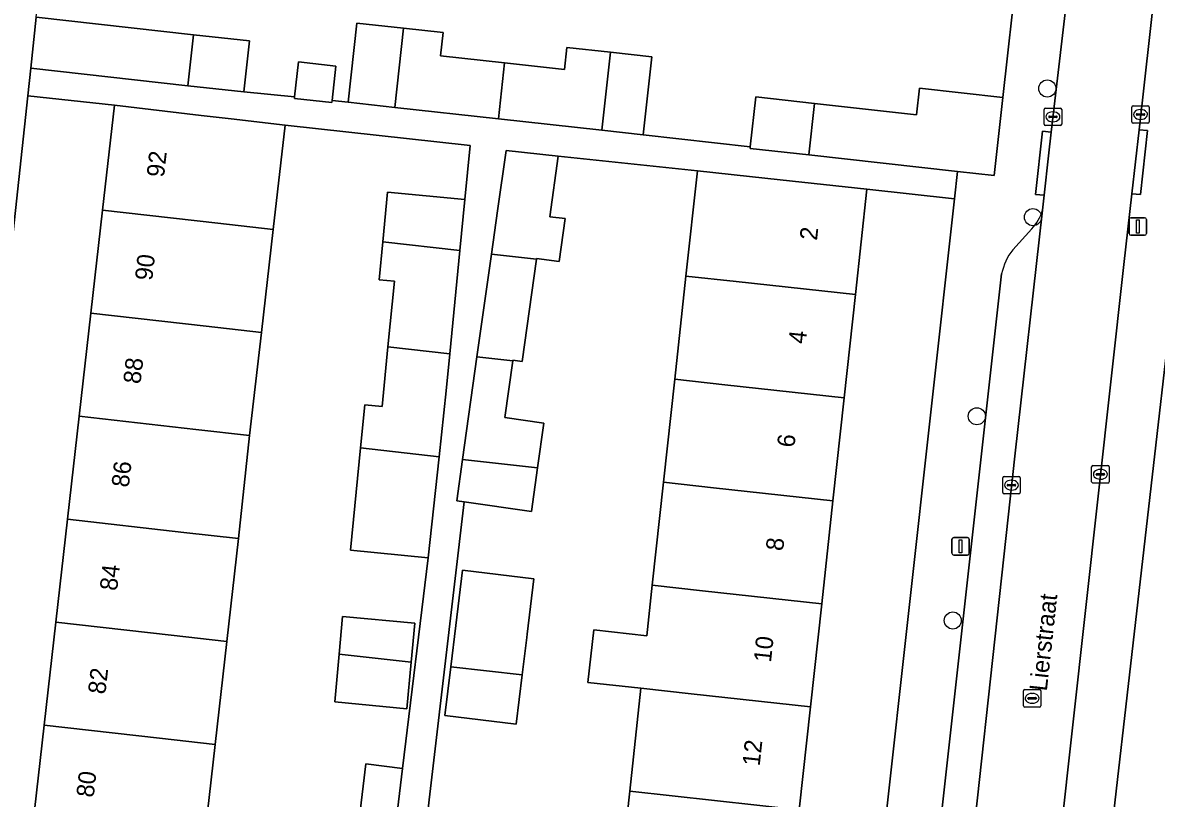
# Model space of a CAD drawing. Extents: x 161928 to 163071, y 386474 to 387428.
# Drawn here: x 162725 to 162789.9, y 387277.1 to 387321.4 of the extents above; entities that cross this region are included whole.
import ezdxf

# ---------------------------------------------------------------- set-up
doc = ezdxf.new("R2010")
doc.units = 0
for name, color, linetype in [('IMGEO_Boom', 7, 'Continuous'), ('IMGEO_Erf', 7, 'Continuous'), ('IMGEO_Kolk', 7, 'Continuous'), ('IMGEO_Lichtmast', 7, 'Continuous'), ('IMGEO_Openbare_ruimte_label', 7, 'Continuous'), ('IMGEO_Pand', 7, 'Continuous'), ('IMGEO_Pand_nummerreeks', 7, 'Continuous'), ('IMGEO_Parkeervlak_open', 7, 'Continuous'), ('IMGEO_Rijbaan_lokaal_open', 7, 'Continuous'), ('IMGEO_Rioolput', 7, 'Continuous'), ('IMGEO_Voetpad_open', 7, 'Continuous')]:
    doc.layers.add(name, color=color, linetype=linetype)

msp = doc.modelspace()

# ---------------------------------------------------------------- linework, layer by layer
at = {"layer": 'IMGEO_Boom'}
for centre in [(162783.639, 387317.682), (162782.816, 387310.318), (162779.61, 387298.927), (162778.232, 387287.244)]:
    msp.add_circle(centre, 0.489, dxfattribs=at)
at = {"layer": 'IMGEO_Erf'}
for points in [[(162725.81, 387321.756), (162734.796, 387320.755), (162738.004, 387320.398), (162737.68, 387317.485), (162740.587, 387317.197), (162740.81, 387319.198), (162742.948, 387318.96), (162742.729, 387316.985), (162743.647, 387316.894), (162744.147, 387321.425), (162746.82, 387321.13), (162749.077, 387320.881), (162748.93, 387319.553), (162752.595, 387319.149), (162756.019, 387318.771), (162756.158, 387320.026), (162758.653, 387319.751), (162761.014, 387319.49), (162760.522, 387315.032), (162766.647, 387314.349), (162766.964, 387317.197), (162770.316, 387316.823), (162776.154, 387316.173), (162776.324, 387317.702), (162781.102, 387317.17), (162782.727, 387331.836)], [(162725.589, 387275.363), (162726.257, 387281.255), (162726.925, 387287.148), (162727.593, 387293.04), (162728.261, 387298.932), (162728.929, 387304.824), (162729.597, 387310.716), (162730.278, 387316.72), (162725.322, 387317.257), (162722.728, 387293.328), (162721.293, 387282.428), (162718.518, 387257.565)], [(162744.296, 387276.002), (162744.664, 387279.038), (162746.758, 387278.784), (162748.226, 387290.838), (162743.787, 387291.272), (162744.359, 387297.114), (162744.601, 387299.588), (162745.591, 387299.491), (162745.925, 387302.905), (162746.292, 387306.649), (162745.413, 387306.735), (162745.625, 387308.905), (162745.904, 387311.758), (162750.324, 387311.326), (162750.627, 387314.424), (162740.042, 387315.587), (162739.358, 387309.611), (162738.683, 387303.72), (162738.008, 387297.829), (162737.376, 387291.933), (162736.708, 387286.041), (162736.04, 387280.148), (162735.372, 387274.256)], [(162759.111, 387271.571), (162759.755, 387277.476), (162760.397, 387283.372), (162757.361, 387283.706), (162757.691, 387286.705), (162760.724, 387286.372), (162761.04, 387289.267), (162761.682, 387295.162), (162762.324, 387301.057), (162762.967, 387306.952), (162763.622, 387312.967), (162755.666, 387313.817), (162755.177, 387310.346), (162756.061, 387310.246), (162755.715, 387307.781), (162754.423, 387307.963), (162754.417, 387307.915), (162753.593, 387302.054), (162753.062, 387302.129), (162753.058, 387302.101), (162752.602, 387298.856), (162754.848, 387298.541), (162754.487, 387295.973), (162754.138, 387293.485), (162750.285, 387294.026), (162745.715, 387255.06)]]:
    msp.add_lwpolyline(points, dxfattribs=at)
for points in [[(162778.327, 387311.368), (162773.32, 387311.922), (162772.662, 387305.885), (162772.019, 387299.99), (162771.376, 387294.095), (162770.733, 387288.2), (162770.091, 387282.305), (162769.448, 387276.409), (162768.805, 387270.514), (162768.162, 387264.619), (162767.519, 387258.724), (162766.861, 387252.688), (162771.759, 387252.061)], [(162793.526, 387285.575), (162794.204, 387291.466), (162794.881, 387297.357), (162795.558, 387303.248), (162796.258, 387309.342), (162791.289, 387309.911), (162784.486, 387250.536), (162789.438, 387250), (162790.141, 387256.119), (162790.818, 387262.01), (162791.495, 387267.901), (162792.172, 387273.792), (162792.849, 387279.684)], [(162753.265, 387281.31), (162749.176, 387281.807), (162749.515, 387284.598), (162749.802, 387286.961), (162750.186, 387290.126), (162754.276, 387289.629), (162753.891, 387286.464), (162753.869, 387286.279), (162753.608, 387284.137)], [(162743.331, 387287.469), (162747.462, 387287.085), (162747.254, 387284.852), (162747.008, 387282.199), (162742.876, 387282.583), (162743.13, 387285.317)]]:
    msp.add_lwpolyline(points, close=True, dxfattribs=at)
at = {"layer": 'IMGEO_Kolk'}
for p, q in [((162788.546, 387316.693), (162789.398, 387316.693)), ((162783.46, 387315.635), (162783.46, 387316.487)), ((162783.535, 387316.561), (162784.387, 387316.561)), ((162783.719, 387316.055), (162783.719, 387316.067)), ((162783.762, 387316.104), (162784.16, 387316.104)), ((162783.948, 387316.341), (162783.973, 387316.341)), ((162784.203, 387316.067), (162784.203, 387316.055)), ((162784.461, 387316.487), (162784.461, 387315.635)), ((162788.471, 387315.767), (162788.471, 387316.619)), ((162788.73, 387316.187), (162788.73, 387316.199)), ((162789.168, 387316.15), (162788.77, 387316.15)), ((162788.773, 387316.236), (162789.171, 387316.236)), ((162788.959, 387316.473), (162788.984, 387316.473)), ((162789.214, 387316.199), (162789.214, 387316.187)), ((162789.472, 387316.619), (162789.472, 387315.767)), ((162784.387, 387315.561), (162783.535, 387315.561)), ((162784.157, 387316.018), (162783.759, 387316.018)), ((162783.971, 387315.781), (162783.946, 387315.781)), ((162789.398, 387315.693), (162788.546, 387315.693)), ((162788.982, 387315.913), (162788.957, 387315.913)), ((162786.175, 387295.183), (162786.175, 387296.035)), ((162786.25, 387296.109), (162787.102, 387296.109)), ((162787.176, 387296.035), (162787.176, 387295.183)), ((162781.088, 387294.563), (162781.088, 387295.415)), ((162781.163, 387295.489), (162782.015, 387295.489)), ((162782.089, 387295.415), (162782.089, 387294.563)), ((162786.434, 387295.603), (162786.434, 387295.615)), ((162786.872, 387295.566), (162786.474, 387295.566)), ((162786.477, 387295.652), (162786.875, 387295.652)), ((162786.686, 387295.329), (162786.661, 387295.329)), ((162786.663, 387295.889), (162786.688, 387295.889)), ((162786.918, 387295.615), (162786.918, 387295.603)), ((162781.347, 387294.983), (162781.347, 387294.995)), ((162781.785, 387294.946), (162781.387, 387294.946)), ((162781.39, 387295.032), (162781.788, 387295.032)), ((162781.599, 387294.709), (162781.574, 387294.709)), ((162781.576, 387295.269), (162781.601, 387295.269)), ((162781.831, 387294.995), (162781.831, 387294.983)), ((162787.102, 387295.109), (162786.25, 387295.109)), ((162782.015, 387294.489), (162781.163, 387294.489))]:
    msp.add_line(p, q, dxfattribs=at)
for points in [[(162788.546, 387316.693), (162789.398, 387316.693)], [(162783.46, 387315.635), (162783.46, 387316.487)], [(162783.535, 387316.561), (162784.387, 387316.561)], [(162784.461, 387316.487), (162784.461, 387315.635)], [(162788.471, 387315.767), (162788.471, 387316.619)], [(162789.472, 387316.619), (162789.472, 387315.767)], [(162784.387, 387315.561), (162783.535, 387315.561)], [(162789.398, 387315.693), (162788.546, 387315.693)], [(162786.175, 387295.183), (162786.175, 387296.035)], [(162786.25, 387296.109), (162787.102, 387296.109)], [(162787.176, 387296.035), (162787.176, 387295.183)], [(162781.088, 387294.563), (162781.088, 387295.415)], [(162781.163, 387295.489), (162782.015, 387295.489)], [(162782.089, 387295.415), (162782.089, 387294.563)], [(162787.102, 387295.109), (162786.25, 387295.109)], [(162782.015, 387294.489), (162781.163, 387294.489)]]:
    msp.add_lwpolyline(points, dxfattribs=at)
for centre, radius, start, end in [((162788.548, 387316.617), 0.0765, 91.55205, 178.44795), ((162788.548, 387316.617), 0.0765, 91.55205, 178.44795), ((162789.396, 387316.617), 0.0765, 1.55205, 88.44795), ((162789.396, 387316.617), 0.0765, 1.55205, 88.44795), ((162783.537, 387316.485), 0.0765, 91.55205, 178.44795), ((162783.537, 387316.485), 0.0765, 91.55205, 178.44795), ((162783.759, 387316.064), 0.0403, 85.87752, 175.75265), ((162783.756, 387316.054), 0.0366, 178.93798, 274.71019), ((162784.16, 387316.061), 0.043, 264.86636, 352.45326), ((162784.164, 387316.066), 0.0386, 1.73085, 96.63898), ((162784.385, 387316.485), 0.0765, 1.55205, 88.44795), ((162784.385, 387316.485), 0.0765, 1.55205, 88.44795), ((162788.77, 387316.196), 0.0403, 85.87752, 175.75265), ((162788.767, 387316.186), 0.0366, 178.93798, 274.71019), ((162789.171, 387316.193), 0.043, 264.86636, 352.45326), ((162789.175, 387316.198), 0.0386, 1.73085, 96.63898), ((162783.537, 387315.637), 0.0765, 181.55205, 268.44795), ((162783.537, 387315.637), 0.0765, 181.55205, 268.44795), ((162784.385, 387315.637), 0.0765, 271.55205, 358.44795), ((162784.385, 387315.637), 0.0765, 271.55205, 358.44795), ((162788.548, 387315.769), 0.0765, 181.55205, 268.44795), ((162788.548, 387315.769), 0.0765, 181.55205, 268.44795), ((162789.396, 387315.769), 0.0765, 271.55205, 358.44795), ((162789.396, 387315.769), 0.0765, 271.55205, 358.44795), ((162786.252, 387296.033), 0.0765, 91.55205, 178.44795), ((162786.252, 387296.033), 0.0765, 91.55205, 178.44795), ((162787.1, 387296.033), 0.0765, 1.55205, 88.44795), ((162787.1, 387296.033), 0.0765, 1.55205, 88.44795), ((162781.165, 387295.413), 0.0765, 91.55205, 178.44795), ((162781.165, 387295.413), 0.0765, 91.55205, 178.44795), ((162782.013, 387295.413), 0.0765, 1.55205, 88.44795), ((162782.013, 387295.413), 0.0765, 1.55205, 88.44795), ((162786.474, 387295.612), 0.0403, 85.87752, 175.75265), ((162786.471, 387295.602), 0.0366, 178.93798, 274.71019), ((162786.875, 387295.609), 0.043, 264.86636, 352.45326), ((162786.879, 387295.614), 0.0386, 1.73085, 96.63898), ((162781.387, 387294.992), 0.0403, 85.87752, 175.75265), ((162781.384, 387294.982), 0.0366, 178.93798, 274.71019), ((162781.788, 387294.989), 0.043, 264.86636, 352.45326), ((162781.792, 387294.994), 0.0386, 1.73085, 96.63898), ((162786.252, 387295.185), 0.0765, 181.55205, 268.44795), ((162786.252, 387295.185), 0.0765, 181.55205, 268.44795), ((162787.1, 387295.185), 0.0765, 271.55205, 358.44795), ((162787.1, 387295.185), 0.0765, 271.55205, 358.44795), ((162781.165, 387294.565), 0.0765, 181.55205, 268.44795), ((162781.165, 387294.565), 0.0765, 181.55205, 268.44795), ((162782.013, 387294.565), 0.0765, 271.55205, 358.44795), ((162782.013, 387294.565), 0.0765, 271.55205, 358.44795)]:
    msp.add_arc(centre, radius, start, end, dxfattribs=at)
for centre, major_axis, ratio, start_param, end_param in [((162783.947, 387316.061), (-0.387, 0.002), 0.722429, 4.712389, 7.853982), ((162783.972, 387316.061), (-0.39, 0.002), 0.717154, 1.570796, 4.712389), ((162788.958, 387316.193), (-0.387, 0.002), 0.722429, 4.712389, 7.853982), ((162788.983, 387316.193), (-0.39, 0.002), 0.717154, 1.570796, 4.712389), ((162786.662, 387295.609), (-0.387, 0.002), 0.722429, 4.712389, 7.853982), ((162786.687, 387295.609), (-0.39, 0.002), 0.717154, 1.570796, 4.712389), ((162781.575, 387294.989), (-0.387, 0.002), 0.722429, 4.712389, 7.853982), ((162781.6, 387294.989), (-0.39, 0.002), 0.717154, 1.570796, 4.712389)]:
    msp.add_ellipse(centre, major_axis=major_axis, ratio=ratio, start_param=start_param, end_param=end_param, dxfattribs=at)
at = {"layer": 'IMGEO_Lichtmast'}
for p, q in [((162788.415, 387310.287), (162789.205, 387310.287)), ((162789.205, 387310.287), (162788.415, 387310.287)), ((162788.315, 387309.387), (162788.315, 387310.187)), ((162788.315, 387310.187), (162788.315, 387309.387)), ((162789.305, 387310.187), (162789.305, 387309.387)), ((162789.305, 387309.387), (162789.305, 387310.187)), ((162789.205, 387309.287), (162788.415, 387309.287)), ((162788.415, 387309.287), (162789.205, 387309.287)), ((162778.183, 387291.088), (162778.183, 387291.888)), ((162778.183, 387291.888), (162778.183, 387291.088)), ((162778.283, 387291.988), (162779.073, 387291.988)), ((162779.073, 387291.988), (162778.283, 387291.988)), ((162779.173, 387291.888), (162779.173, 387291.088)), ((162779.173, 387291.088), (162779.173, 387291.888)), ((162779.073, 387290.988), (162778.283, 387290.988)), ((162778.283, 387290.988), (162779.073, 387290.988))]:
    msp.add_line(p, q, dxfattribs=at)
for points in [[(162788.735, 387310.162), (162788.885, 387310.162), (162788.885, 387309.412), (162788.735, 387309.412), (162788.735, 387310.162)], [(162778.603, 387291.863), (162778.753, 387291.863), (162778.753, 387291.113), (162778.603, 387291.113), (162778.603, 387291.863)]]:
    msp.add_lwpolyline(points, dxfattribs=at)
for centre, start, end in [((162788.415, 387310.187), 90, 180), ((162788.415, 387310.187), 90, 180), ((162789.205, 387310.187), 0, 90), ((162789.205, 387310.187), 360, 90), ((162788.415, 387309.387), 180, 270), ((162788.415, 387309.387), 180, 270), ((162789.205, 387309.387), 270, 0), ((162789.205, 387309.387), 270, 0), ((162778.283, 387291.888), 90, 180), ((162778.283, 387291.888), 90, 180), ((162779.073, 387291.888), 0, 90), ((162779.073, 387291.888), 360, 90), ((162778.283, 387291.088), 180, 270), ((162778.283, 387291.088), 180, 270), ((162779.073, 387291.088), 270, 0), ((162779.073, 387291.088), 270, 0)]:
    msp.add_arc(centre, 0.1, start, end, dxfattribs=at)
at = {"layer": 'IMGEO_Pand'}
for points in [[(162725.494, 387318.841), (162734.476, 387317.841), (162734.796, 387320.755), (162725.81, 387321.756)], [(162744.147, 387321.425), (162743.647, 387316.894), (162746.323, 387316.599), (162746.82, 387321.13)], [(162734.476, 387317.841), (162737.68, 387317.485), (162738.004, 387320.398), (162734.796, 387320.755)], [(162752.243, 387315.946), (162752.595, 387319.149), (162748.93, 387319.553), (162749.077, 387320.881), (162746.82, 387321.13), (162746.323, 387316.599)], [(162758.163, 387315.293), (162758.653, 387319.751), (162756.158, 387320.026), (162756.019, 387318.771), (162752.595, 387319.149), (162752.243, 387315.946)], [(162760.522, 387315.032), (162761.014, 387319.49), (162758.653, 387319.751), (162758.163, 387315.293)], [(162742.948, 387318.96), (162740.81, 387319.198), (162740.587, 387317.197), (162740.578, 387317.115), (162742.717, 387316.877), (162742.729, 387316.985)], [(162780.607, 387312.697), (162781.102, 387317.17), (162776.324, 387317.702), (162776.154, 387316.173), (162770.316, 387316.823), (162769.993, 387313.88), (162778.5, 387312.932)], [(162739.358, 387309.611), (162740.042, 387315.587), (162736.963, 387315.944), (162735.245, 387316.143), (162730.278, 387316.72), (162729.597, 387310.716), (162736.201, 387309.967)], [(162770.316, 387316.823), (162766.964, 387317.197), (162766.647, 387314.349), (162766.636, 387314.254), (162769.993, 387313.88)], [(162756.061, 387310.246), (162755.177, 387310.346), (162755.666, 387313.817), (162752.676, 387314.136), (162752.19, 387310.682), (162751.842, 387308.205), (162754.417, 387307.915), (162754.423, 387307.963), (162755.715, 387307.781)], [(162765.836, 387306.629), (162772.662, 387305.885), (162773.32, 387311.922), (162768.349, 387312.457), (162766.605, 387312.645), (162763.622, 387312.967), (162762.967, 387306.952)], [(162750.039, 387308.408), (162750.324, 387311.326), (162745.904, 387311.758), (162745.625, 387308.905)], [(162736.201, 387309.967), (162729.597, 387310.716), (162728.929, 387304.824), (162735.533, 387304.075), (162738.683, 387303.72), (162739.358, 387309.611)], [(162745.625, 387308.905), (162745.413, 387306.735), (162746.292, 387306.649), (162745.925, 387302.905), (162749.461, 387302.506), (162750.039, 387308.408)], [(162753.058, 387302.101), (162753.062, 387302.129), (162753.593, 387302.054), (162754.417, 387307.915), (162751.842, 387308.205), (162751.017, 387302.331)], [(162762.967, 387306.952), (162762.324, 387301.057), (162765.194, 387300.734), (162772.019, 387299.99), (162772.662, 387305.885), (162765.836, 387306.629)], [(162735.533, 387304.075), (162728.929, 387304.824), (162728.261, 387298.932), (162734.928, 387298.177), (162738.008, 387297.829), (162738.683, 387303.72)], [(162749.461, 387302.506), (162745.925, 387302.905), (162745.591, 387299.491), (162744.601, 387299.588), (162744.359, 387297.114), (162748.847, 387296.608), (162749.253, 387300.381)], [(162754.487, 387295.973), (162754.848, 387298.541), (162752.602, 387298.856), (162753.058, 387302.101), (162751.017, 387302.331), (162750.192, 387296.457)], [(162764.551, 387294.839), (162771.376, 387294.095), (162772.019, 387299.99), (162765.194, 387300.734), (162762.324, 387301.057), (162761.682, 387295.162)], [(162738.008, 387297.829), (162734.928, 387298.177), (162728.261, 387298.932), (162727.593, 387293.04), (162734.253, 387292.285), (162737.376, 387291.933)], [(162748.847, 387296.608), (162744.359, 387297.114), (162743.787, 387291.272), (162748.226, 387290.838)], [(162754.487, 387295.973), (162750.192, 387296.457), (162749.859, 387294.086), (162750.285, 387294.026), (162754.138, 387293.485)], [(162763.909, 387288.944), (162770.733, 387288.2), (162771.376, 387294.095), (162764.551, 387294.839), (162761.682, 387295.162), (162761.04, 387289.267)], [(162736.708, 387286.041), (162737.376, 387291.933), (162734.253, 387292.285), (162727.593, 387293.04), (162726.925, 387287.148), (162733.528, 387286.399)], [(162753.869, 387286.279), (162753.891, 387286.464), (162754.276, 387289.629), (162750.186, 387290.126), (162749.802, 387286.961), (162749.515, 387284.598), (162753.608, 387284.137)], [(162760.724, 387286.372), (162757.691, 387286.705), (162757.361, 387283.706), (162760.397, 387283.372), (162763.266, 387283.049), (162770.091, 387282.305), (162770.733, 387288.2), (162763.909, 387288.944), (162761.04, 387289.267)], [(162733.528, 387286.399), (162726.925, 387287.148), (162726.257, 387281.255), (162732.859, 387280.506), (162736.04, 387280.148), (162736.708, 387286.041)], [(162747.254, 387284.852), (162747.462, 387287.085), (162743.331, 387287.469), (162743.13, 387285.317)], [(162743.13, 387285.317), (162742.876, 387282.583), (162747.008, 387282.199), (162747.254, 387284.852)], [(162749.515, 387284.598), (162749.176, 387281.807), (162753.265, 387281.31), (162753.608, 387284.137)], [(162760.397, 387283.372), (162759.755, 387277.476), (162769.448, 387276.409), (162770.091, 387282.305), (162763.266, 387283.049)], [(162735.372, 387274.256), (162736.04, 387280.148), (162732.859, 387280.506), (162726.257, 387281.255), (162725.589, 387275.363), (162732.191, 387274.614)], [(162746.063, 387273.051), (162746.758, 387278.784), (162744.664, 387279.038), (162744.296, 387276.002), (162741.633, 387276.324), (162741.302, 387273.588)], [(162759.755, 387277.476), (162759.111, 387271.571), (162762.093, 387271.246), (162768.805, 387270.514), (162769.448, 387276.409)]]:
    msp.add_lwpolyline(points, close=True, dxfattribs=at)
at = {"layer": 'IMGEO_Parkeervlak_open'}
for points in [[(162777.495, 387257.582), (162778.359, 387265.4), (162781.777, 387296.637), (162783.361, 387310.72)], [(162782.746, 387309.655), (162781.658, 387308.456)], [(162781.025, 387307.076), (162776.019, 387262.113)]]:
    msp.add_lwpolyline(points, dxfattribs=at)
for centre, radius, start, end in [((162781.053, 387311.343), 2.391, 315.08951, 344.90065), ((162784.383, 387306.371), 3.431, 142.57632, 168.14224)]:
    msp.add_arc(centre, radius, start, end, dxfattribs=at)
at = {"layer": 'IMGEO_Rijbaan_lokaal_open'}
for points in [[(162786.234, 387335.988), (162786.218, 387335.58), (162786.092, 387334.304), (162786.008, 387333.447), (162785.957, 387333.086), (162783.869, 387315.179), (162783.71, 387313.82), (162783.457, 387311.571), (162783.361, 387310.72), (162781.777, 387296.637), (162778.359, 387265.4)], [(162788.022, 387307.61), (162788.476, 387311.661), (162788.886, 387315.324), (162790.089, 387326.064), (162790.967, 387333.226), (162791.007, 387333.562), (162791.225, 387335.406), (162791.313, 387336.048)], [(162792.759, 387248.128), (162787.576, 387248.753), (162787.343, 387248.762), (162786.853, 387248.813), (162786.368, 387248.908), (162785.894, 387249.046), (162785.435, 387249.226), (162784.993, 387249.446), (162784.573, 387249.705), (162784.177, 387250), (162784.089, 387250.073), (162783.727, 387250.41), (162783.397, 387250.778), (162783.101, 387251.173), (162782.841, 387251.594), (162782.62, 387252.036), (162782.44, 387252.496), (162782.301, 387252.97), (162782.205, 387253.455), (162782.153, 387253.947), (162782.145, 387254.441), (162782.181, 387254.934), (162788.022, 387307.61)]]:
    msp.add_lwpolyline(points, dxfattribs=at)
at = {"layer": 'IMGEO_Rioolput'}
for p, q in [((162782.269, 387282.367), (162782.269, 387283.219)), ((162782.344, 387283.293), (162783.196, 387283.293)), ((162782.757, 387283.073), (162782.782, 387283.073)), ((162783.27, 387283.219), (162783.27, 387282.367)), ((162782.528, 387282.787), (162782.528, 387282.799)), ((162782.966, 387282.75), (162782.568, 387282.75)), ((162782.571, 387282.836), (162782.969, 387282.836)), ((162782.78, 387282.513), (162782.755, 387282.513)), ((162783.012, 387282.799), (162783.012, 387282.787)), ((162783.196, 387282.293), (162782.344, 387282.293))]:
    msp.add_line(p, q, dxfattribs=at)
for points in [[(162782.269, 387282.367), (162782.269, 387283.219)], [(162782.344, 387283.293), (162783.196, 387283.293)], [(162783.27, 387283.219), (162783.27, 387282.367)], [(162783.196, 387282.293), (162782.344, 387282.293)]]:
    msp.add_lwpolyline(points, dxfattribs=at)
for centre, radius, start, end in [((162782.346, 387283.217), 0.0765, 91.55205, 178.44795), ((162782.346, 387283.217), 0.0765, 91.55205, 178.44795), ((162783.194, 387283.217), 0.0765, 1.55205, 88.44795), ((162783.194, 387283.217), 0.0765, 1.55205, 88.44795), ((162782.346, 387282.369), 0.0765, 181.55205, 268.44795), ((162782.346, 387282.369), 0.0765, 181.55205, 268.44795), ((162782.568, 387282.796), 0.0403, 85.87752, 175.75265), ((162782.565, 387282.786), 0.0366, 178.93798, 274.71019), ((162782.969, 387282.793), 0.043, 264.86636, 352.45326), ((162782.973, 387282.798), 0.0386, 1.73085, 96.63898), ((162783.194, 387282.369), 0.0765, 271.55205, 358.44795), ((162783.194, 387282.369), 0.0765, 271.55205, 358.44795)]:
    msp.add_arc(centre, radius, start, end, dxfattribs=at)
for centre, major_axis, ratio, start_param, end_param in [((162782.756, 387282.793), (-0.387, 0.002), 0.722429, 4.712389, 7.853982), ((162782.781, 387282.793), (-0.39, 0.002), 0.717154, 1.570796, 4.712389)]:
    msp.add_ellipse(centre, major_axis=major_axis, ratio=ratio, start_param=start_param, end_param=end_param, dxfattribs=at)
at = {"layer": 'IMGEO_Voetpad_open'}
for points in [[(162783.361, 387310.72), (162783.457, 387311.571), (162782.96, 387311.623), (162783.366, 387315.232), (162783.869, 387315.179), (162785.957, 387333.086), (162786.008, 387333.447), (162786.092, 387334.304), (162780.848, 387334.649)], [(162782.727, 387331.836), (162781.102, 387317.17), (162780.607, 387312.697), (162778.5, 387312.932), (162778.327, 387311.368), (162771.759, 387252.061)], [(162718.518, 387257.565), (162721.293, 387282.428), (162722.728, 387293.328), (162725.322, 387317.257), (162725.494, 387318.841), (162725.81, 387321.756), (162726.571, 387328.776)], [(162790.089, 387326.064), (162788.886, 387315.324), (162789.371, 387315.275), (162788.967, 387311.612), (162788.476, 387311.661), (162788.022, 387307.61), (162782.181, 387254.934)], [(162745.715, 387255.06), (162750.285, 387294.026), (162749.859, 387294.086), (162750.192, 387296.457), (162751.017, 387302.331), (162751.842, 387308.205), (162752.19, 387310.682), (162752.676, 387314.136), (162755.666, 387313.817), (162763.622, 387312.967), (162766.605, 387312.645), (162768.349, 387312.457), (162773.32, 387311.922), (162778.327, 387311.368), (162778.5, 387312.932), (162769.993, 387313.88), (162766.636, 387314.254), (162766.647, 387314.349), (162760.522, 387315.032), (162758.163, 387315.293), (162752.243, 387315.946), (162746.323, 387316.599), (162743.647, 387316.894), (162742.729, 387316.985), (162742.717, 387316.877), (162740.578, 387317.115), (162740.587, 387317.197), (162737.68, 387317.485), (162734.476, 387317.841), (162725.494, 387318.841), (162725.322, 387317.257), (162730.278, 387316.72), (162735.245, 387316.143), (162736.963, 387315.944), (162740.042, 387315.587), (162750.627, 387314.424), (162750.324, 387311.326), (162750.039, 387308.408), (162749.461, 387302.506), (162749.253, 387300.381), (162748.847, 387296.608), (162748.226, 387290.838), (162746.758, 387278.784), (162746.063, 387273.051)], [(162781.658, 387308.456), (162782.746, 387309.655)], [(162792.912, 387249.601), (162789.438, 387250), (162784.486, 387250.536), (162791.289, 387309.911)], [(162776.019, 387262.113), (162781.025, 387307.076)]]:
    msp.add_lwpolyline(points, dxfattribs=at)
for points in [[(162783.869, 387315.179), (162783.366, 387315.232), (162782.96, 387311.623), (162783.457, 387311.571), (162783.71, 387313.82)], [(162788.886, 387315.324), (162788.476, 387311.661), (162788.967, 387311.612), (162789.371, 387315.275)]]:
    msp.add_lwpolyline(points, close=True, dxfattribs=at)
for centre, radius, start, end in [((162781.053, 387311.343), 2.391, 315.08951, 344.90065), ((162784.383, 387306.371), 3.431, 142.57632, 168.14224)]:
    msp.add_arc(centre, radius, start, end, dxfattribs=at)

# ---------------------------------------------------------------- texts
at = {"layer": 'IMGEO_Openbare_ruimte_label'}
msp.add_text('Lierstraat', height=1, rotation=83.79903, dxfattribs=at).set_placement((162783.61, 387283.17))
at = {"layer": 'IMGEO_Pand_nummerreeks'}
for s, rotation, p in [('92', 83.53151, (162733.108, 387312.569)), ('2', 83.77693, (162770.462, 387308.958)), ('90', 83.53151, (162732.439, 387306.66)), ('4', 83.77693, (162769.816, 387303.036)), ('88', 83.53151, (162731.768, 387300.746)), ('6', 83.77693, (162769.17, 387297.113)), ('86', 83.53152, (162731.097, 387294.828)), ('8', 83.77693, (162768.524, 387291.193)), ('84', 83.53151, (162730.427, 387288.913)), ('10', 83.77693, (162767.829, 387284.812)), ('82', 83.53151, (162729.755, 387282.995)), ('12', 83.77693, (162767.183, 387278.883)), ('80', 83.53151, (162729.086, 387277.087))]:
    msp.add_text(s, height=1, rotation=rotation, dxfattribs=at).set_placement(p)

doc.saveas('drawing.dxf')
